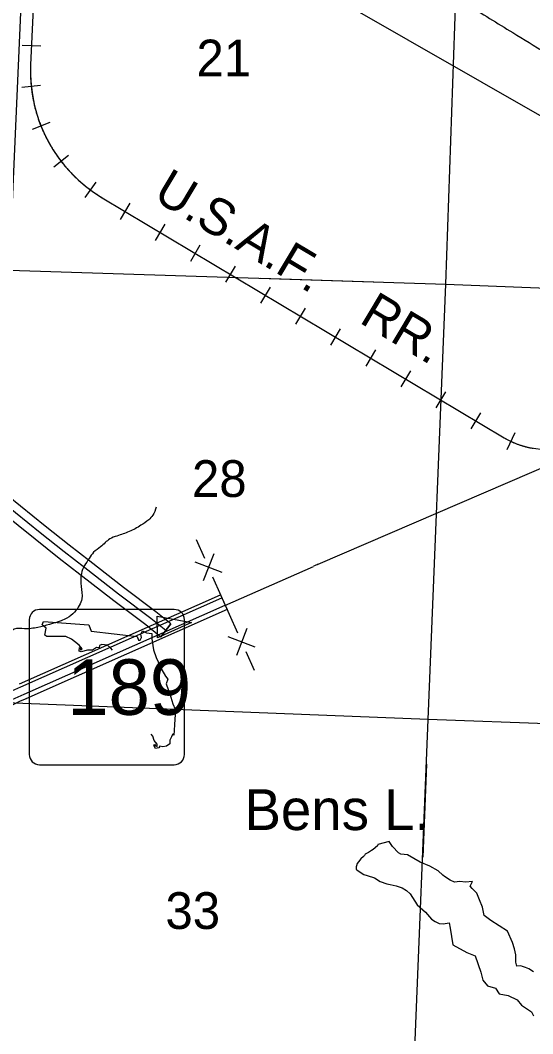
# Model space of a CAD drawing. Extents: x 1219626 to 1426462, y 456797 to 752399.
# Drawn here: x 1319105 to 1325379, y 533789 to 546194 of the extents above; entities that cross this region are included whole.
import ezdxf

# ---------------------------------------------------------------- set-up
doc = ezdxf.new("R2010")
doc.units = 0
for name, color, linetype in [('Lakes and Ponds', 7, 'Continuous'), ('Local Roads Related Cells', 7, 'Continuous'), ('Masks', 7, 'Continuous'), ('Masks for Road Features', 7, 'Continuous'), ('Narrow River Creek and Branch and Slough', 7, 'Continuous'), ('Narrow River Creek and Branch and Slough Text', 7, 'Continuous'), ('Railroads', 7, 'Continuous'), ('Railroads Text', 7, 'Continuous'), ('Roadshilelds State Highways', 7, 'Continuous'), ('Runways', 7, 'Continuous'), ('Section Lines', 7, 'Continuous'), ('Section Numbers', 7, 'Continuous'), ('State Route Divided Highway Outline and Fill', 7, 'Continuous'), ('State Routes Highway Center Lines', 7, 'Continuous'), ('Uninventoried Roads and Features', 7, 'Continuous')]:
    doc.layers.add(name, color=color, linetype=linetype)

msp = doc.modelspace()

# ---------------------------------------------------------------- linework, layer by layer
at = {"layer": 'Lakes and Ponds'}
msp.add_lwpolyline([(1325390, 534545), (1325329, 534582), (1325292, 534601), (1325255, 534610), (1325231, 534620), (1325185, 534615), (1325171, 534666), (1325171, 534755), (1325157, 534830), (1325129, 534904), (1325068, 535044), (1324867, 535175), (1324783, 535236), (1324765, 535338), (1324727, 535427), (1324695, 535511), (1324639, 535567), (1324611, 535595), (1324643, 535651), (1324555, 535646), (1324485, 535651), (1324420, 535646), (1324368, 535670), (1324300, 535715), (1324276, 535729), (1324220, 535781), (1324118, 535841), (1324001, 535888), (1323847, 535977), (1323763, 535986), (1323735, 536005), (1323661, 536079), (1323623, 536140), (1323482, 536105), (1323479, 536089), (1323427, 536042), (1323404, 536033), (1323367, 536009), (1323329, 535986), (1323323, 535980), (1323321, 535970), (1323306, 535958), (1323273, 535930), (1323245, 535893), (1323231, 535874), (1323222, 535846), (1323217, 535832), (1323217, 535813), (1323218, 535807), (1323219, 535805), (1323220, 535801), (1323224, 535794), (1323226, 535793), (1323280, 535760), (1323310, 535738), (1323352, 535726), (1323441, 535698), (1323509, 535652), (1323591, 535625), (1323634, 535614), (1323707, 535601), (1323782, 535573), (1323834, 535541), (1323877, 535500), (1323965, 535368), (1324064, 535275), (1324139, 535190), (1324184, 535161), (1324232, 535138), (1324283, 535136), (1324356, 535146), (1324367, 535080), (1324401, 534875), (1324570, 534784), (1324672, 534743), (1324743, 534541), (1324766, 534443), (1324824, 534376), (1324921, 534348), (1324968, 534279), (1325076, 534256), (1325187, 534205), (1325240, 534139), (1325363, 534057), (1325387, 534006)], dxfattribs=at)
at = {"layer": 'Local Roads Related Cells'}
for p, q in [((1321258, 539840), (1321359, 539611)), ((1321474, 539662), (1321346, 539332)), ((1321575, 539434), (1321245, 539561)), ((1321460, 539383), (1321764, 538697)), ((1321980, 538519), (1321650, 538647)), ((1321878, 538748), (1321751, 538418)), ((1321865, 538469), (1321967, 538240))]:
    msp.add_line(p, q, dxfattribs=at)
at = {"layer": 'Masks'}
for p, q in [((1322045, 543036), (1323434, 542991)), ((1324078, 537087), (1324032, 535949))]:
    msp.add_line(p, q, dxfattribs=at)
at = {"layer": 'Masks for Road Features'}
msp.add_lwpolyline([(1320786, 538634), (1320779, 538899), (1321201, 538823)], close=True, dxfattribs=at)
at = {"layer": 'Narrow River Creek and Branch and Slough'}
for points in [[(1323943, 546780), (1324570, 546390), (1325133, 546044), (1325943, 545551), (1326624, 545146), (1327004, 544918), (1327394, 544676), (1327863, 544380), (1328192, 544184), (1328384, 544086), (1328665, 543918), (1329174, 543611), (1329623, 543364), (1329776, 543276), (1330316, 542952), (1330543, 542809), (1330780, 542636), (1331056, 542394), (1331180, 542300), (1331569, 542053), (1331782, 541939), (1331999, 541816), (1332137, 541757), (1332295, 541712), (1332389, 541712), (1332468, 541722), (1332517, 541712), (1332601, 541678), (1332655, 541628), (1332695, 541579), (1332789, 541500), (1333027, 541291), (1333215, 541123), (1333392, 540970), (1333555, 540831), (1333634, 540728), (1333689, 540649), (1333728, 540604), (1333807, 540555), (1333891, 540540), (1334005, 540589), (1334133, 540644), (1334217, 540624), (1334251, 540525), (1334311, 540456), (1334419, 540372), (1334602, 540293), (1334888, 540244), (1335056, 540219), (1335125, 540219), (1335209, 540170), (1335258, 540135), (1335310, 540105)], [(1320768, 540234), (1320727, 540135), (1320677, 540080), (1320582, 540012), (1320438, 539935), (1320288, 539881), (1320202, 539845), (1320089, 539750), (1320003, 539682), (1319949, 539605), (1319890, 539519), (1319854, 539424), (1319849, 539265), (1319858, 539112), (1319827, 539030), (1319768, 538949), (1319677, 538876), (1319605, 538844), (1319320, 538763), (1319157, 538745), (1319030, 538740), (1318981, 538704), (1318863, 538568), (1318822, 538509), (1318786, 538419), (1318736, 538365), (1318687, 538324), (1318596, 538310), (1318492, 538319), (1318415, 538301), (1318288, 538242), (1318193, 538170), (1318068, 538019), (1317955, 537887), (1317855, 537792), (1317742, 537688), (1317607, 537598), (1317457, 537493), (1317340, 537439), (1317168, 537416), (1317023, 537448), (1316887, 537498), (1316729, 537548), (1316643, 537570), (1316553, 537572)]]:
    msp.add_spline(points, degree=3, dxfattribs=at)
at = {"layer": 'Railroads'}
for p, q in [((1319262, 546338), (1319232, 545647)), ((1319357, 545877), (1319127, 545887)), ((1319354, 545395), (1319125, 545371)), ((1319466, 544942), (1319252, 544856)), ((1319697, 544537), (1319515, 544396)), ((1320031, 544211), (1319895, 544025)), ((1320107, 544022), (1325028, 541084)), ((1320446, 543954), (1320329, 543756)), ((1320876, 543697), (1320758, 543500)), ((1321305, 543441), (1321187, 543243)), ((1321734, 543185), (1321616, 542987)), ((1322164, 542928), (1322046, 542731)), ((1322593, 542672), (1322475, 542475)), ((1323022, 542416), (1322904, 542218)), ((1323452, 542159), (1323334, 541962)), ((1323881, 541903), (1323763, 541706)), ((1324310, 541647), (1324192, 541449)), ((1324739, 541390), (1324622, 541193)), ((1325161, 541143), (1325063, 540935))]:
    msp.add_line(p, q, dxfattribs=at)
for points in [[(1319262, 546338), (1319232, 545647), (1319231, 545635), (1319231, 545623), (1319230, 545611), (1319230, 545599), (1319230, 545587), (1319230, 545575), (1319230, 545563), (1319230, 545551), (1319230, 545539), (1319230, 545527), (1319231, 545515), (1319231, 545503), (1319231, 545491), (1319232, 545479), (1319233, 545467), (1319233, 545455), (1319234, 545443), (1319235, 545431), (1319236, 545420), (1319237, 545408), (1319238, 545396), (1319239, 545384), (1319241, 545372), (1319242, 545360), (1319243, 545348), (1319245, 545336), (1319246, 545324), (1319248, 545312), (1319250, 545300), (1319252, 545288), (1319254, 545277), (1319255, 545265), (1319258, 545253), (1319260, 545241), (1319262, 545229), (1319264, 545218), (1319267, 545206), (1319269, 545194), (1319272, 545182), (1319274, 545171), (1319277, 545159), (1319280, 545147), (1319282, 545136), (1319285, 545124), (1319288, 545112), (1319291, 545101), (1319295, 545089), (1319298, 545078), (1319301, 545066), (1319305, 545055), (1319308, 545043)], [(1319308, 545043), (1319312, 545032), (1319315, 545020), (1319319, 545009), (1319323, 544997), (1319326, 544986), (1319330, 544975), (1319334, 544963), (1319338, 544952), (1319343, 544941), (1319347, 544930), (1319351, 544918), (1319355, 544907), (1319360, 544896), (1319364, 544885), (1319369, 544874), (1319374, 544863), (1319378, 544852), (1319383, 544841), (1319388, 544830), (1319393, 544819), (1319398, 544808), (1319403, 544797), (1319408, 544786), (1319414, 544775), (1319419, 544765), (1319424, 544754), (1319430, 544743), (1319435, 544733), (1319441, 544722), (1319447, 544711), (1319452, 544701), (1319458, 544690), (1319464, 544680), (1319470, 544670), (1319476, 544659), (1319482, 544649), (1319488, 544639), (1319494, 544628), (1319501, 544618), (1319507, 544608), (1319514, 544598), (1319520, 544588), (1319527, 544578), (1319533, 544568), (1319540, 544558), (1319547, 544548), (1319554, 544538), (1319560, 544528), (1319567, 544518), (1319574, 544509), (1319582, 544499), (1319589, 544489), (1319596, 544480), (1319603, 544470), (1319611, 544461), (1319618, 544451), (1319625, 544442), (1319633, 544433), (1319641, 544423), (1319648, 544414), (1319656, 544405), (1319664, 544396), (1319672, 544387), (1319680, 544378), (1319687, 544369), (1319696, 544360), (1319704, 544351), (1319712, 544342), (1319720, 544333), (1319728, 544325), (1319737, 544316), (1319745, 544307), (1319753, 544299), (1319762, 544290), (1319770, 544282), (1319779, 544273), (1319788, 544265), (1319796, 544257), (1319805, 544249), (1319814, 544241), (1319823, 544233), (1319832, 544224), (1319841, 544217), (1319850, 544209), (1319859, 544201), (1319868, 544193), (1319877, 544185), (1319886, 544178), (1319896, 544170), (1319905, 544163), (1319914, 544155), (1319924, 544148), (1319933, 544140), (1319943, 544133), (1319952, 544126), (1319962, 544119), (1319972, 544112), (1319982, 544105), (1319991, 544098), (1320001, 544091)], [(1320001, 544091), (1320011, 544084), (1320021, 544077), (1320031, 544070), (1320041, 544064), (1320051, 544057), (1320061, 544051), (1320071, 544044), (1320081, 544038), (1320092, 544032), (1320102, 544025), (1320107, 544022), (1325028, 541084), (1325036, 541080), (1325043, 541075), (1325051, 541071), (1325059, 541066), (1325067, 541062), (1325075, 541058), (1325083, 541054), (1325091, 541050), (1325099, 541046), (1325107, 541042), (1325115, 541038), (1325123, 541034), (1325131, 541031), (1325139, 541027), (1325147, 541023), (1325156, 541020), (1325164, 541016), (1325172, 541013), (1325181, 541010), (1325189, 541007), (1325197, 541004), (1325206, 541001), (1325214, 540998), (1325223, 540995), (1325231, 540992), (1325240, 540989), (1325248, 540986), (1325257, 540984), (1325265, 540981), (1325274, 540979), (1325283, 540977), (1325291, 540974), (1325300, 540972), (1325309, 540970), (1325317, 540968), (1325326, 540966), (1325335, 540964), (1325343, 540962), (1325352, 540961), (1325361, 540959), (1325370, 540957), (1325379, 540956)]]:
    msp.add_lwpolyline(points, dxfattribs=at)
for centre, radius, start, end in [((1321030, 545568), 1800, 177.4698, 239.1591), ((1325541, 541943), 1000, 239.1591, 293.3702)]:
    msp.add_arc(centre, radius, start, end, dxfattribs=at)
at = {"layer": 'Roadshilelds State Highways'}
for p, q in [((1320990, 538982), (1319340, 538982)), ((1319215, 538857), (1319215, 537207)), ((1321115, 537207), (1321115, 538857)), ((1319340, 537082), (1320990, 537082))]:
    msp.add_line(p, q, dxfattribs=at)
for points in [[(1320235, 538483), (1320215, 538508), (1320172, 538545), (1320103, 538555), (1320073, 538541), (1320070, 538512), (1320040, 538515), (1319988, 538485), (1319928, 538485), (1319852, 538465), (1319826, 538472), (1319829, 538515), (1319846, 538485), (1319862, 538502), (1319826, 538545), (1319770, 538588), (1319734, 538617), (1319661, 538650), (1319585, 538653), (1319431, 538650), (1319407, 538667), (1319421, 538752), (1319374, 538795), (1319391, 538835)], [(1319391, 538835), (1319945, 538795), (1319974, 538716), (1320538, 538653), (1320551, 538607), (1320574, 538607), (1320591, 538640), (1320581, 538680), (1320601, 538719), (1320650, 538696), (1320716, 538686), (1320716, 538624), (1320736, 538489), (1320769, 538393), (1320838, 538244), (1320884, 538165), (1320911, 538129), (1320891, 538073), (1320917, 538004), (1320950, 537908), (1320973, 537829), (1321000, 537760), (1321000, 537697), (1320993, 537572), (1320990, 537499), (1320986, 537443), (1320973, 537460), (1320957, 537423), (1320934, 537384), (1320934, 537337), (1320894, 537308), (1320851, 537301), (1320815, 537308), (1320802, 537288), (1320759, 537281), (1320739, 537318), (1320749, 537334), (1320762, 537311), (1320779, 537304), (1320779, 537334), (1320743, 537377), (1320729, 537430), (1320707, 537454)]]:
    msp.add_lwpolyline(points, dxfattribs=at)
for centre, start, end in [((1319340, 538857), 90, 180), ((1320990, 538857), 0, 90), ((1319340, 537207), 180, 270), ((1320990, 537207), 270, 0)]:
    msp.add_arc(centre, 125, start, end, dxfattribs=at)
at = {"layer": 'Runways'}
msp.add_line((1321500, 547302), (1333410, 540479), dxfattribs=at)
at = {"layer": 'Section Lines'}
for p, q in [((1319206, 548476), (1318970, 543135)), ((1324313, 542962), (1324503, 548294)), ((1318970, 543135), (1324313, 542962)), ((1324100, 537634), (1324313, 542962)), ((1324313, 542962), (1329663, 542759)), ((1324100, 537634), (1318805, 537845)), ((1323888, 532398), (1324100, 537634)), ((1329482, 537436), (1324100, 537634))]:
    msp.add_line(p, q, dxfattribs=at)
at = {"layer": 'State Route Divided Highway Outline and Fill'}
for p, q in [((1319094, 538073), (1321555, 539163)), ((1321555, 539163), (1321636, 538980)), ((1321569, 539122), (1319109, 538032)), ((1321610, 539030), (1319149, 537940)), ((1321636, 538980), (1319175, 537890)), ((1320950, 538805), (1320825, 538649)), ((1320825, 538649), (1320950, 538805))]:
    msp.add_line(p, q, dxfattribs=at)
for points in [[(1320950, 538805), (1320765, 538955), (1320370, 539251), (1319957, 539574), (1319704, 539769), (1319410, 540003), (1318801, 540491)], [(1318678, 540334), (1319286, 539846), (1319581, 539612), (1319835, 539416), (1320249, 539092), (1320642, 538797), (1320825, 538649)]]:
    msp.add_lwpolyline(points, dxfattribs=at)
for centre, radius in [((1323037, 529163), 9700), ((1323037, 529163), 9600), ((1323023, 529204), 9500)]:
    msp.add_arc(centre, radius, 113.8901, 129.2107, dxfattribs=at)
at = {"layer": 'State Routes Highway Center Lines'}
msp.add_lwpolyline([(1318740, 540413), (1319348, 539925), (1319643, 539691), (1319896, 539495), (1320309, 539172), (1320703, 538876), (1320888, 538727)], dxfattribs=at)
at = {"layer": 'Uninventoried Roads and Features'}
for p, q in [((1322753, 539536), (1328349, 541947)), ((1321610, 539030), (1322694, 539510))]:
    msp.add_line(p, q, dxfattribs=at)
msp.add_arc((1325286, 533659), 6400, 113.312, 113.8901, dxfattribs=at)

# ---------------------------------------------------------------- texts
at = {"layer": 'Narrow River Creek and Branch and Slough Text'}
msp.add_text('Bens L.', height=500, rotation=0.0004, dxfattribs=at).set_placement((1321850, 536282))
at = {"layer": 'Railroads Text'}
msp.add_text('U.S.A.F.    RR.', height=450, rotation=329.1591, dxfattribs=at).set_placement((1320715, 544009))
at = {"layer": 'Roadshilelds State Highways'}
msp.add_text('189', height=680, dxfattribs=at).set_placement((1319680, 537692))
at = {"layer": 'Section Numbers'}
for s, p in [('21', (1321262, 545507)), ('28', (1321207, 540359)), ('33', (1320882, 535071))]:
    msp.add_text(s, height=450, rotation=0.0004, dxfattribs=at).set_placement(p)

doc.saveas('drawing.dxf')
